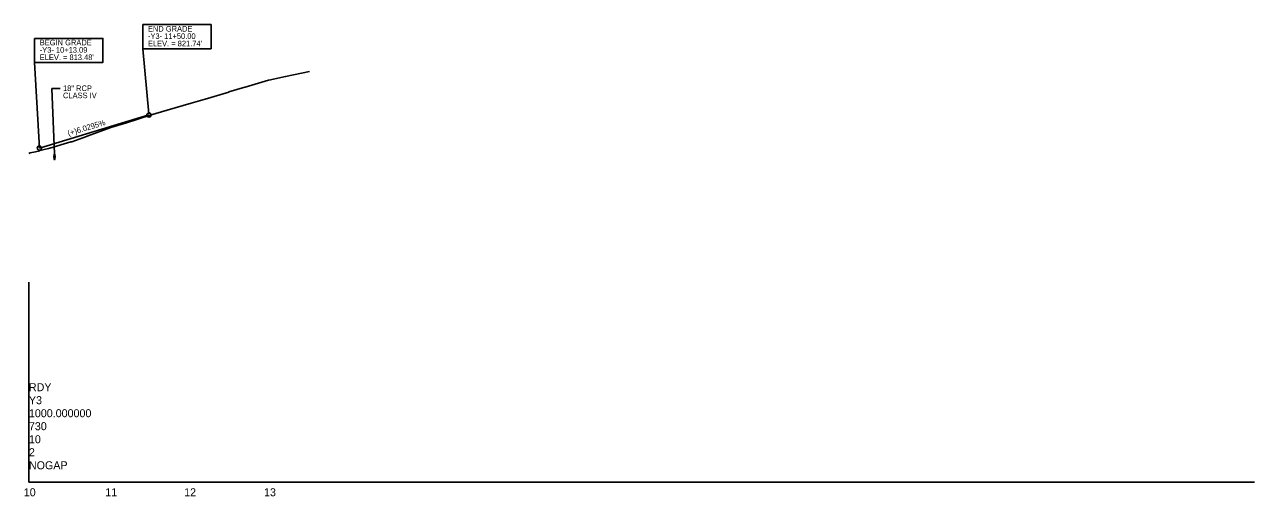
# Model space of a CAD drawing. Extents: x 579185 to 595036, y -53221 to -44640.
# Drawn here: x 580584 to 582120, y -49553 to -48964 of the extents above; entities that cross this region are included whole.
import ezdxf

# ---------------------------------------------------------------- set-up
doc = ezdxf.new("R2010")
doc.units = 0
for name, color, linetype in [('Exist Profile Cell', 7, 'Continuous'), ('Exist Vertical Profile Ground Line', 7, 'Continuous'), ('Exist Vertical Profile Horizontal Axis Label Major', 7, 'Continuous'), ('Prop Grid Mask', 7, 'Continuous'), ('Prop PFL Cross Pipe CELL', 7, 'Continuous'), ('Prop Vertical Profile Curve Label', 7, 'Continuous'), ('Prop Vertical Profile Ditch Grade Right Label', 7, 'Continuous'), ('Prop Vertical Profile Grade', 7, 'Continuous'), ('Prop Vertical Profile Grade Label', 7, 'Continuous'), ('Prop VPI Label', 7, 'Continuous')]:
    doc.layers.add(name, color=color, linetype=linetype)

msp = doc.modelspace()

# ---------------------------------------------------------------- linework, layer by layer
at = {"layer": 'Exist Profile Cell'}
for q in [(580589, -49285.1), (582120.3, -49535.1), (580589, -49535.1)]:
    msp.add_line((580589, -49535.1), q, dxfattribs=at)
at = {"layer": 'Exist Vertical Profile Ground Line'}
msp.add_lwpolyline([(580589, -49124.6), (580590.5, -49123.9), (580597.4, -49122.4), (580602.5, -49121.2), (580603, -49120.9), (580608, -49119.6), (580613.5, -49118.2), (580613.8, -49118.1), (580614.3, -49117.9), (580614.7, -49117.8), (580615.2, -49117.7), (580641.4, -49110.1), (580642.7, -49109.8), (580660.8, -49103.3), (580661.9, -49102.9), (580691.4, -49092.2), (580710.8, -49086.1), (580740.7, -49076.6), (580761.8, -49070.4), (580791.7, -49061.8), (580809.1, -49056.6), (580838.7, -49047.8), (580839, -49047.7), (580858.6, -49041.9), (580859.1, -49041.7), (580888.5, -49033), (580888.8, -49032.9), (580909.7, -49028.5), (580939.6, -49022.2)], dxfattribs=at)
at = {"layer": 'Prop Grid Mask'}
for points in [[(580731.2, -48963.6), (580816.6, -48963.6), (580816.6, -48993.8), (580731.2, -48993.8)], [(580596, -48980.8), (580681.4, -48980.8), (580681.4, -49010.9), (580596, -49010.9)]]:
    msp.add_lwpolyline(points, close=True, dxfattribs=at)
at = {"layer": 'Prop PFL Cross Pipe CELL'}
msp.add_ellipse((580621, -49128.6), major_axis=(0, 3.75), ratio=0.2, dxfattribs=at)
at = {"layer": 'Prop Vertical Profile Curve Label'}
for p, q in [((580739, -49075.1), (580731.2, -48993.8)), ((580602.1, -49117.7), (580596, -49010.9))]:
    msp.add_line(p, q, dxfattribs=at)
at = {"layer": 'Prop Vertical Profile Ditch Grade Right Label'}
for p, q in [((580621, -49124.9), (580617.7, -49043.2)), ((580617.7, -49043.2), (580628.1, -49043.2))]:
    msp.add_line(p, q, dxfattribs=at)
at = {"layer": 'Prop Vertical Profile Grade'}
msp.add_line((580602.1, -49117.7), (580739, -49076.4), dxfattribs=at)
at = {"layer": 'Prop VPI Label'}
for centre in [(580739, -49076.4), (580602.1, -49117.7)]:
    msp.add_circle(centre, 2.75, dxfattribs=at)

# ---------------------------------------------------------------- texts
at = {"layer": 'Exist Profile Cell'}
for s, p in [('RDY', (580589, -49421.4)), ('Y3', (580589, -49437.6)), ('1000.000000', (580589, -49453.9)), ('730', (580589, -49470.1)), ('10', (580589, -49486.4)), ('2', (580589, -49502.6)), ('NOGAP', (580589, -49518.9))]:
    msp.add_text(s, height=10, dxfattribs=at).set_placement(p)
at = {"layer": 'Exist Vertical Profile Horizontal Axis Label Major'}
for s, p in [('10', (580582.6, -49552.6)), ('11', (580684.4, -49552.6)), ('12', (580783, -49552.6)), ('13', (580882.8, -49552.6))]:
    msp.add_text(s, height=10, dxfattribs=at).set_placement(p)
at = {"layer": 'Prop Vertical Profile Ditch Grade Right Label'}
for s, p in [('CLASS IV', (580631.6, -49055.5)), ('18" RCP', (580631.6, -49046.6))]:
    msp.add_text(s, height=7, dxfattribs=at).set_placement(p)
at = {"layer": 'Prop Vertical Profile Grade Label'}
msp.add_text('(+)6.0295%', height=7, rotation=16.7768, dxfattribs=at).set_placement((580638.6, -49102.8))
at = {"layer": 'Prop VPI Label'}
for s, p in [('END GRADE', (580737.7, -48972.3)), ('BEGIN GRADE', (580602.5, -48989.5)), ('-Y3- 11+50.00', (580737.7, -48981.5)), ("ELEV. = 821.74'", (580737.7, -48990.7)), ('-Y3- 10+13.09', (580602.5, -48998.7)), ("ELEV. = 813.48'", (580602.5, -49007.9))]:
    msp.add_text(s, height=7, dxfattribs=at).set_placement(p)

doc.saveas('drawing.dxf')
